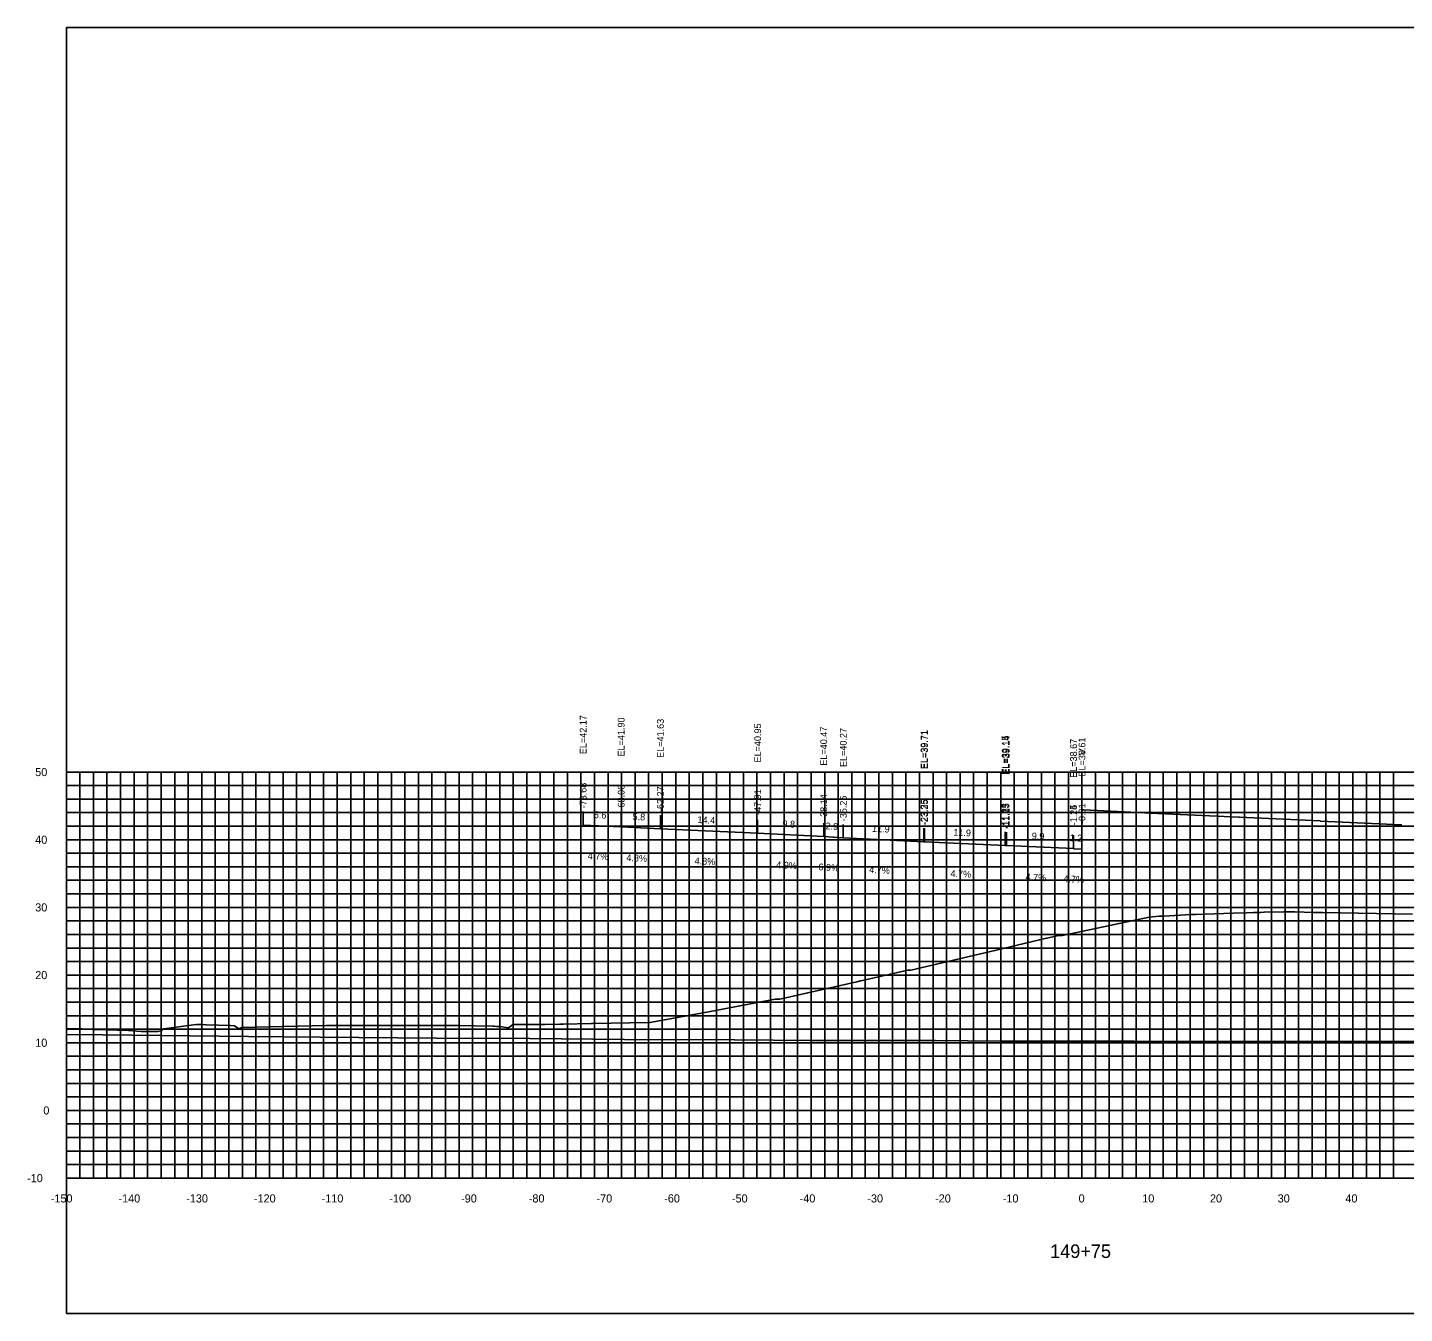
# Model space of a CAD drawing. Extents: x 1800880 to 1818864, y 245271 to 250560.
# Drawn here: x 1817780.4 to 1817983.8, y 247752.4 to 247942.4 of the extents above; entities that cross this region are included whole.
import ezdxf

# ---------------------------------------------------------------- set-up
doc = ezdxf.new("R2010")
doc.units = 0
for name, color, linetype in [('33', 7, 'Continuous'), ('ANNO-TXT', 7, 'Continuous'), ('AXIS', 7, 'Continuous'), ('CL-CNST', 7, 'Continuous'), ('DESIGN - DRAINAGE - Bridges', 7, 'Continuous'), ('Level 32', 7, 'Continuous'), ('Level 37', 7, 'Continuous'), ('Level 46', 7, 'Continuous'), ('Level 62', 7, 'Continuous'), ('SHT-BDR', 7, 'Continuous')]:
    doc.layers.add(name, color=color, linetype=linetype)

msp = doc.modelspace()

# ---------------------------------------------------------------- linework, layer by layer
at = {"layer": 'AXIS'}
msp.add_lwpolyline([(1817936.18, 247826.84), (1817937.42, 247826.78), (1817937.43, 247826.78), (1817947.35, 247826.31), (1817947.42, 247826.31), (1817959.33, 247825.75), (1817959.42, 247825.74), (1817971.33, 247825.19), (1817971.42, 247825.18), (1817983.33, 247824.62), (1817983.42, 247824.62)], dxfattribs=at)
at = {"layer": 'CL-CNST'}
msp.add_lwpolyline([(1817786.17, 247794.5), (1817787.73, 247794.47), (1817788.3, 247794.47), (1817788.42, 247794.46), (1817788.48, 247794.46), (1817788.65, 247794.45), (1817795.36, 247794.23), (1817796.56, 247794.13), (1817797.22, 247794.07), (1817799, 247794.09), (1817799.62, 247794.08), (1817799.64, 247794.08), (1817800.14, 247794.18), (1817800.36, 247794.35), (1817800.57, 247794.46), (1817800.59, 247794.46), (1817804.96, 247795.05), (1817805.37, 247795.1), (1817805.39, 247795.1), (1817805.55, 247795.12), (1817806.03, 247795.12), (1817806.08, 247795.12), (1817806.09, 247795.12), (1817806.17, 247795.12), (1817806.8, 247795.09), (1817810.38, 247794.97), (1817810.42, 247794.97), (1817810.99, 247794.93), (1817811.02, 247794.9), (1817811.66, 247794.49), (1817811.7, 247794.51), (1817811.7, 247794.51), (1817811.7, 247794.52), (1817811.7, 247794.52), (1817811.71, 247794.52), (1817811.71, 247794.52), (1817811.72, 247794.52), (1817811.73, 247794.53), (1817811.73, 247794.53), (1817811.74, 247794.53), (1817811.76, 247794.54), (1817811.77, 247794.54), (1817811.8, 247794.55), (1817811.83, 247794.57), (1817811.88, 247794.59), (1817811.97, 247794.62), (1817812.11, 247794.68), (1817824.53, 247794.95), (1817825.51, 247794.97), (1817832.02, 247794.96), (1817832.88, 247794.96), (1817841.17, 247794.97), (1817843.66, 247794.96), (1817843.83, 247794.96), (1817843.88, 247794.96), (1817844.24, 247794.96), (1817844.34, 247794.96), (1817846.46, 247794.93), (1817849.14, 247794.89), (1817849.24, 247794.88), (1817849.36, 247794.86), (1817849.68, 247794.84), (1817849.78, 247794.83), (1817849.88, 247794.82), (1817849.97, 247794.82), (1817850.05, 247794.81), (1817850.13, 247794.81), (1817851.49, 247794.62), (1817851.89, 247794.92), (1817852.1, 247795.1), (1817852.1, 247795.1), (1817856.85, 247795.1), (1817859.04, 247795.17), (1817859.09, 247795.17), (1817859.24, 247795.17), (1817859.58, 247795.17), (1817863.69, 247795.26), (1817863.88, 247795.26), (1817872.14, 247795.41), (1817872.35, 247795.41), (1817880.24, 247796.83), (1817890.84, 247798.84), (1817891.09, 247798.88), (1817891.24, 247798.88), (1817891.54, 247798.87), (1817895.67, 247799.8), (1817902.93, 247801.42), (1817903.47, 247801.56), (1817903.76, 247801.63), (1817910.43, 247803.15), (1817910.79, 247803.14), (1817910.87, 247803.16), (1817923.3, 247806.05), (1817930.93, 247807.87), (1817930.98, 247807.87), (1817932.74, 247808.26), (1817933.21, 247808.27), (1817933.27, 247808.27), (1817946.08, 247810.96), (1817947.55, 247811.12), (1817947.89, 247811.14), (1817948.33, 247811.14), (1817949.09, 247811.19), (1817952.27, 247811.37), (1817953, 247811.39), (1817958.49, 247811.57), (1817960.48, 247811.63), (1817961.51, 247811.67), (1817962.14, 247811.69), (1817962.6, 247811.69), (1817963.03, 247811.7), (1817963.09, 247811.71), (1817965.95, 247811.76), (1817967.6, 247811.75), (1817970.38, 247811.69), (1817970.67, 247811.68), (1817971.69, 247811.67), (1817985, 247811.42)], dxfattribs=at)
at = {"layer": 'DESIGN - DRAINAGE - Bridges'}
for p, q in [((1817786.11, 247832.42), (1817786.17, 247832.42)), ((1817786.17, 247772.42), (1817786.17, 247832.42)), ((1817786.11, 247822.42), (1817786.17, 247822.42)), ((1817786.11, 247812.42), (1817786.17, 247812.42)), ((1817786.11, 247802.42), (1817786.17, 247802.42)), ((1817786.11, 247792.42), (1817786.17, 247792.42)), ((1817786.11, 247782.42), (1817786.17, 247782.42)), ((1817786.11, 247772.42), (1817786.17, 247772.42)), ((1817786.17, 247772.42), (1818086.17, 247772.42)), ((1817786.17, 247772.36), (1817786.17, 247772.42)), ((1817796.17, 247772.36), (1817796.17, 247772.42)), ((1817806.17, 247772.36), (1817806.17, 247772.42)), ((1817816.17, 247772.36), (1817816.17, 247772.42)), ((1817826.17, 247772.36), (1817826.17, 247772.42)), ((1817836.17, 247772.36), (1817836.17, 247772.42)), ((1817846.17, 247772.36), (1817846.17, 247772.42)), ((1817856.17, 247772.36), (1817856.17, 247772.42)), ((1817866.17, 247772.36), (1817866.17, 247772.42)), ((1817876.17, 247772.36), (1817876.17, 247772.42)), ((1817886.17, 247772.36), (1817886.17, 247772.42)), ((1817896.17, 247772.36), (1817896.17, 247772.42)), ((1817906.17, 247772.36), (1817906.17, 247772.42)), ((1817916.17, 247772.36), (1817916.17, 247772.42)), ((1817926.17, 247772.36), (1817926.17, 247772.42)), ((1817936.17, 247772.36), (1817936.17, 247772.42)), ((1817946.17, 247772.36), (1817946.17, 247772.42)), ((1817956.17, 247772.36), (1817956.17, 247772.42)), ((1817966.17, 247772.36), (1817966.17, 247772.42)), ((1817976.17, 247772.36), (1817976.17, 247772.42))]:
    msp.add_line(p, q, dxfattribs=at)
at = {"layer": 'Level 37'}
for p, q in [((1817862.5, 247824.59), (1817862.5, 247826.59)), ((1817868.11, 247824.33), (1817868.11, 247826.33)), ((1817873.91, 247824.05), (1817873.91, 247826.05)), ((1817888.27, 247823.37), (1817888.27, 247825.37)), ((1817898.03, 247822.89), (1817898.03, 247824.89)), ((1817898.03, 247822.89), (1817898.03, 247824.89)), ((1817900.92, 247822.69), (1817900.92, 247824.69)), ((1817900.92, 247822.69), (1817900.92, 247824.69)), ((1817912.83, 247822.13), (1817912.83, 247824.13)), ((1817912.92, 247822.13), (1817912.92, 247824.13)), ((1817924.83, 247821.57), (1817924.83, 247823.57)), ((1817924.92, 247821.56), (1817924.92, 247823.56)), ((1817925, 247821.56), (1817925, 247823.56)), ((1817934.92, 247821.1), (1817934.92, 247823.1)), ((1817934.93, 247821.09), (1817934.93, 247823.09)), ((1817936.17, 247821.04), (1817936.17, 247823.04))]:
    msp.add_line(p, q, dxfattribs=at)
msp.add_lwpolyline([(1817786.17, 247752.42), (1818086.17, 247752.42), (1818086.17, 247942.42), (1817786.17, 247942.42)], close=True, dxfattribs=at)
at = {"layer": 'Level 46'}
for p, q in [((1817786.17, 247832.42), (1818086.17, 247832.42)), ((1817786.17, 247772.42), (1817786.17, 247832.42)), ((1817788.17, 247772.42), (1817788.17, 247832.42)), ((1817790.17, 247772.42), (1817790.17, 247832.42)), ((1817792.17, 247772.42), (1817792.17, 247832.42)), ((1817794.17, 247772.42), (1817794.17, 247832.42)), ((1817796.17, 247772.42), (1817796.17, 247832.42)), ((1817798.17, 247772.42), (1817798.17, 247832.42)), ((1817800.17, 247772.42), (1817800.17, 247832.42)), ((1817802.17, 247772.42), (1817802.17, 247832.42)), ((1817804.17, 247772.42), (1817804.17, 247832.42)), ((1817806.17, 247772.42), (1817806.17, 247832.42)), ((1817808.17, 247772.42), (1817808.17, 247832.42)), ((1817810.17, 247772.42), (1817810.17, 247832.42)), ((1817812.17, 247772.42), (1817812.17, 247832.42)), ((1817814.17, 247772.42), (1817814.17, 247832.42)), ((1817816.17, 247772.42), (1817816.17, 247832.42)), ((1817818.17, 247772.42), (1817818.17, 247832.42)), ((1817820.17, 247772.42), (1817820.17, 247832.42)), ((1817822.17, 247772.42), (1817822.17, 247832.42)), ((1817824.17, 247772.42), (1817824.17, 247832.42)), ((1817826.17, 247772.42), (1817826.17, 247832.42)), ((1817828.17, 247772.42), (1817828.17, 247832.42)), ((1817830.17, 247772.42), (1817830.17, 247832.42)), ((1817832.17, 247772.42), (1817832.17, 247832.42)), ((1817834.17, 247772.42), (1817834.17, 247832.42)), ((1817836.17, 247772.42), (1817836.17, 247832.42)), ((1817838.17, 247772.42), (1817838.17, 247832.42)), ((1817840.17, 247772.42), (1817840.17, 247832.42)), ((1817842.17, 247772.42), (1817842.17, 247832.42)), ((1817844.17, 247772.42), (1817844.17, 247832.42)), ((1817846.17, 247772.42), (1817846.17, 247832.42)), ((1817848.17, 247772.42), (1817848.17, 247832.42)), ((1817850.17, 247772.42), (1817850.17, 247832.42)), ((1817852.17, 247772.42), (1817852.17, 247832.42)), ((1817854.17, 247772.42), (1817854.17, 247832.42)), ((1817856.17, 247772.42), (1817856.17, 247832.42)), ((1817858.17, 247772.42), (1817858.17, 247832.42)), ((1817860.17, 247772.42), (1817860.17, 247832.42)), ((1817862.17, 247772.42), (1817862.17, 247832.42)), ((1817864.17, 247772.42), (1817864.17, 247832.42)), ((1817866.17, 247772.42), (1817866.17, 247832.42)), ((1817868.17, 247772.42), (1817868.17, 247832.42)), ((1817870.17, 247772.42), (1817870.17, 247832.42)), ((1817872.17, 247772.42), (1817872.17, 247832.42)), ((1817874.17, 247772.42), (1817874.17, 247832.42)), ((1817876.17, 247772.42), (1817876.17, 247832.42)), ((1817878.17, 247772.42), (1817878.17, 247832.42)), ((1817880.17, 247772.42), (1817880.17, 247832.42)), ((1817882.17, 247772.42), (1817882.17, 247832.42)), ((1817884.17, 247772.42), (1817884.17, 247832.42)), ((1817886.17, 247772.42), (1817886.17, 247832.42)), ((1817888.17, 247772.42), (1817888.17, 247832.42)), ((1817890.17, 247772.42), (1817890.17, 247832.42)), ((1817892.17, 247772.42), (1817892.17, 247832.42)), ((1817894.17, 247772.42), (1817894.17, 247832.42)), ((1817896.17, 247772.42), (1817896.17, 247832.42)), ((1817898.17, 247772.42), (1817898.17, 247832.42)), ((1817900.17, 247772.42), (1817900.17, 247832.42)), ((1817902.17, 247772.42), (1817902.17, 247832.42)), ((1817904.17, 247772.42), (1817904.17, 247832.42)), ((1817906.17, 247772.42), (1817906.17, 247832.42)), ((1817908.17, 247772.42), (1817908.17, 247832.42)), ((1817910.17, 247772.42), (1817910.17, 247832.42)), ((1817912.17, 247772.42), (1817912.17, 247832.42)), ((1817914.17, 247772.42), (1817914.17, 247832.42)), ((1817916.17, 247772.42), (1817916.17, 247832.42)), ((1817918.17, 247772.42), (1817918.17, 247832.42)), ((1817920.17, 247772.42), (1817920.17, 247832.42)), ((1817922.17, 247772.42), (1817922.17, 247832.42)), ((1817924.17, 247772.42), (1817924.17, 247832.42)), ((1817926.17, 247772.42), (1817926.17, 247832.42)), ((1817928.17, 247772.42), (1817928.17, 247832.42)), ((1817930.17, 247772.42), (1817930.17, 247832.42)), ((1817932.17, 247772.42), (1817932.17, 247832.42)), ((1817934.17, 247772.42), (1817934.17, 247832.42)), ((1817936.17, 247772.42), (1817936.17, 247832.42)), ((1817938.17, 247772.42), (1817938.17, 247832.42)), ((1817940.17, 247772.42), (1817940.17, 247832.42)), ((1817942.17, 247772.42), (1817942.17, 247832.42)), ((1817944.17, 247772.42), (1817944.17, 247832.42)), ((1817946.17, 247772.42), (1817946.17, 247832.42)), ((1817948.17, 247772.42), (1817948.17, 247832.42)), ((1817950.17, 247772.42), (1817950.17, 247832.42)), ((1817952.17, 247772.42), (1817952.17, 247832.42)), ((1817954.17, 247772.42), (1817954.17, 247832.42)), ((1817956.17, 247772.42), (1817956.17, 247832.42)), ((1817958.17, 247772.42), (1817958.17, 247832.42)), ((1817960.17, 247772.42), (1817960.17, 247832.42)), ((1817962.17, 247772.42), (1817962.17, 247832.42)), ((1817964.17, 247772.42), (1817964.17, 247832.42)), ((1817966.17, 247772.42), (1817966.17, 247832.42)), ((1817968.17, 247772.42), (1817968.17, 247832.42)), ((1817970.17, 247772.42), (1817970.17, 247832.42)), ((1817972.17, 247772.42), (1817972.17, 247832.42)), ((1817974.17, 247772.42), (1817974.17, 247832.42)), ((1817976.17, 247772.42), (1817976.17, 247832.42)), ((1817978.17, 247772.42), (1817978.17, 247832.42)), ((1817980.17, 247772.42), (1817980.17, 247832.42)), ((1817982.17, 247772.42), (1817982.17, 247832.42)), ((1817786.17, 247830.42), (1818086.17, 247830.42)), ((1817786.17, 247828.42), (1818086.17, 247828.42)), ((1817786.17, 247826.42), (1818086.17, 247826.42)), ((1817786.17, 247824.42), (1818086.17, 247824.42)), ((1817786.17, 247822.42), (1818086.17, 247822.42)), ((1817786.17, 247820.42), (1818086.17, 247820.42)), ((1817786.17, 247818.42), (1818086.17, 247818.42)), ((1817786.17, 247816.42), (1818086.17, 247816.42)), ((1817786.17, 247814.42), (1818086.17, 247814.42)), ((1817786.17, 247812.42), (1818086.17, 247812.42)), ((1817786.17, 247810.42), (1818086.17, 247810.42)), ((1817786.17, 247808.42), (1818086.17, 247808.42)), ((1817786.17, 247806.42), (1818086.17, 247806.42)), ((1817786.17, 247804.42), (1818086.17, 247804.42)), ((1817786.17, 247802.42), (1818086.17, 247802.42)), ((1817786.17, 247800.42), (1818086.17, 247800.42)), ((1817786.17, 247798.42), (1818086.17, 247798.42)), ((1817786.17, 247796.42), (1818086.17, 247796.42)), ((1817786.17, 247794.42), (1818086.17, 247794.42)), ((1817786.17, 247792.42), (1818086.17, 247792.42)), ((1817786.17, 247790.42), (1818086.17, 247790.42)), ((1817786.17, 247788.42), (1818086.17, 247788.42)), ((1817786.17, 247786.42), (1818086.17, 247786.42)), ((1817786.17, 247784.42), (1818086.17, 247784.42)), ((1817786.17, 247782.42), (1818086.17, 247782.42)), ((1817786.17, 247780.42), (1818086.17, 247780.42)), ((1817786.17, 247778.42), (1818086.17, 247778.42)), ((1817786.17, 247776.42), (1818086.17, 247776.42)), ((1817786.17, 247774.42), (1818086.17, 247774.42)), ((1817786.17, 247772.42), (1818086.17, 247772.42))]:
    msp.add_line(p, q, dxfattribs=at)
at = {"layer": 'Level 62'}
for points in [[(1817862.5, 247824.59), (1817868.11, 247824.33), (1817873.91, 247824.05), (1817888.27, 247823.37), (1817898.03, 247822.89)], [(1817898.03, 247822.89), (1817900.92, 247822.69), (1817900.92, 247822.69), (1817912.83, 247822.13), (1817912.92, 247822.13), (1817924.83, 247821.57), (1817924.92, 247821.56), (1817925, 247821.56), (1817934.92, 247821.1), (1817934.93, 247821.09), (1817936.17, 247821.04)], [(1817786.17, 247793.64), (1817791.52, 247793.6), (1817813.07, 247793.33), (1817823.64, 247793.26), (1817840.82, 247793.09), (1817854.61, 247793.03), (1817868.58, 247792.92), (1817884.83, 247792.87), (1817896.33, 247792.76), (1817914.54, 247792.73), (1817924.09, 247792.67), (1817943.88, 247792.67), (1817951.84, 247792.61), (1817972.94, 247792.64), (1817979.6, 247792.6), (1818001.8, 247792.67), (1818007.35, 247792.65), (1818030.49, 247792.76), (1818035.11, 247792.76), (1818059.06, 247792.9), (1818062.86, 247792.83), (1818086.17, 247792.97)]]:
    msp.add_lwpolyline(points, dxfattribs=at)

# ---------------------------------------------------------------- texts
for s, p in [('-150', (1817783.87, 247768.82)), ('-140', (1817793.87, 247768.82)), ('-130', (1817803.87, 247768.82)), ('-120', (1817813.87, 247768.82)), ('-110', (1817823.87, 247768.82)), ('-100', (1817833.87, 247768.82)), ('-90', (1817844.47, 247768.82)), ('-80', (1817854.47, 247768.82)), ('-70', (1817864.47, 247768.82)), ('-60', (1817874.47, 247768.82)), ('-50', (1817884.47, 247768.82)), ('-40', (1817894.47, 247768.82)), ('-30', (1817904.47, 247768.82)), ('-20', (1817914.47, 247768.82)), ('-10', (1817924.47, 247768.82)), ('0', (1817935.67, 247768.82)), ('10', (1817945.07, 247768.82)), ('20', (1817955.07, 247768.82)), ('30', (1817965.07, 247768.82)), ('40', (1817975.07, 247768.82))]:
    msp.add_text(s, height=1.2).set_placement(p)
at = {"layer": '33'}
for s, p in [('50', (1817781.57, 247831.82)), ('40', (1817781.57, 247821.82)), ('30', (1817781.57, 247811.82)), ('20', (1817781.57, 247801.82)), ('10', (1817781.57, 247791.82)), ('0', (1817782.77, 247781.82)), ('-10', (1817780.37, 247771.82))]:
    msp.add_text(s, height=1.2, dxfattribs=at).set_placement(p)
at = {"layer": 'ANNO-TXT'}
for s, rotation, p in [('5.6', 357.2947, (1817864.05, 247825.62)), ('5.8', 357.2782, (1817869.78, 247825.35)), ('14.4', 357.2782, (1817879.36, 247824.89)), ('9.8', 357.199, (1817891.92, 247824.29)), ('2.9', 356.0746, (1817898.27, 247823.98)), ('11.9', 357.3161, (1817905.15, 247823.59)), ('11.9', 357.3161, (1817917.15, 247823.03)), ('9.9', 357.3161, (1817928.73, 247822.49)), ('1.2', 357.3161, (1817934.32, 247822.22)), ('4.7%', 357.2947, (1817863.16, 247819.55)), ('4.8%', 357.2782, (1817868.86, 247819.28)), ('4.8%', 357.2782, (1817878.94, 247818.81)), ('4.9%', 357.199, (1817890.99, 247818.23)), ('6.9%', 356.0746, (1817897.22, 247817.93)), ('4.7%', 357.3161, (1817904.73, 247817.51)), ('4.7%', 357.3161, (1817916.73, 247816.94)), ('4.7%', 357.3161, (1817927.81, 247816.42)), ('4.7%', 357.3161, (1817933.4, 247816.16))]:
    msp.add_text(s, height=1, rotation=rotation, dxfattribs=at).set_placement(p)
at = {"layer": 'DESIGN - DRAINAGE - Bridges'}
for s, height, p in [('>', 1.5, (1817935.56, 247834.67)), ('-', 0.0001, (1817786.17, 247772.42))]:
    msp.add_text(s, height=height, dxfattribs=at).set_placement(p)
at = {"layer": 'Level 32'}
msp.add_text('149+75', height=2, dxfattribs=at).set_placement((1817931.46, 247760.62))
at = {"layer": 'SHT-BDR'}
for s, p in [('EL=42.17', (1817863, 247835.06)), ('EL=41.90', (1817868.61, 247834.72)), ('EL=41.63', (1817874.41, 247834.52)), ('EL=40.95', (1817888.77, 247833.84)), ('EL=40.47', (1817898.53, 247833.36)), ('EL=40.47', (1817898.53, 247833.36)), ('EL=40.27', (1817901.42, 247833.16)), ('EL=40.27', (1817901.42, 247833.16)), ('EL=39.71', (1817913.33, 247832.86)), ('EL=39.71', (1817913.42, 247832.85)), ('EL=39.15', (1817925.33, 247832.04)), ('EL=39.14', (1817925.42, 247832.04)), ('EL=39.14', (1817925.5, 247832.03)), ('EL=38.67', (1817935.42, 247831.57)), ('EL=38.67', (1817935.43, 247831.57)), ('EL=38.61', (1817936.67, 247831.76)), ('-73.68', (1817863, 247827.05)), ('-68.06', (1817868.61, 247826.74)), ('-62.27', (1817874.41, 247826.51)), ('-47.91', (1817888.77, 247826.08)), ('-38.14', (1817898.53, 247825.35)), ('-38.14', (1817898.53, 247825.35)), ('-35.25', (1817901.42, 247825.15)), ('-35.25', (1817901.42, 247825.15)), ('-23.35', (1817913.33, 247824.59)), ('-23.25', (1817913.42, 247824.58)), ('-11.35', (1817925.33, 247824.03)), ('-11.25', (1817925.42, 247824.02)), ('-11.17', (1817925.5, 247824.02)), ('-1.25', (1817935.42, 247824.54)), ('-1.24', (1817935.43, 247824.54)), ('-0.01', (1817936.67, 247824.74))]:
    msp.add_text(s, height=1, rotation=90, dxfattribs=at).set_placement(p)

doc.saveas('drawing.dxf')
